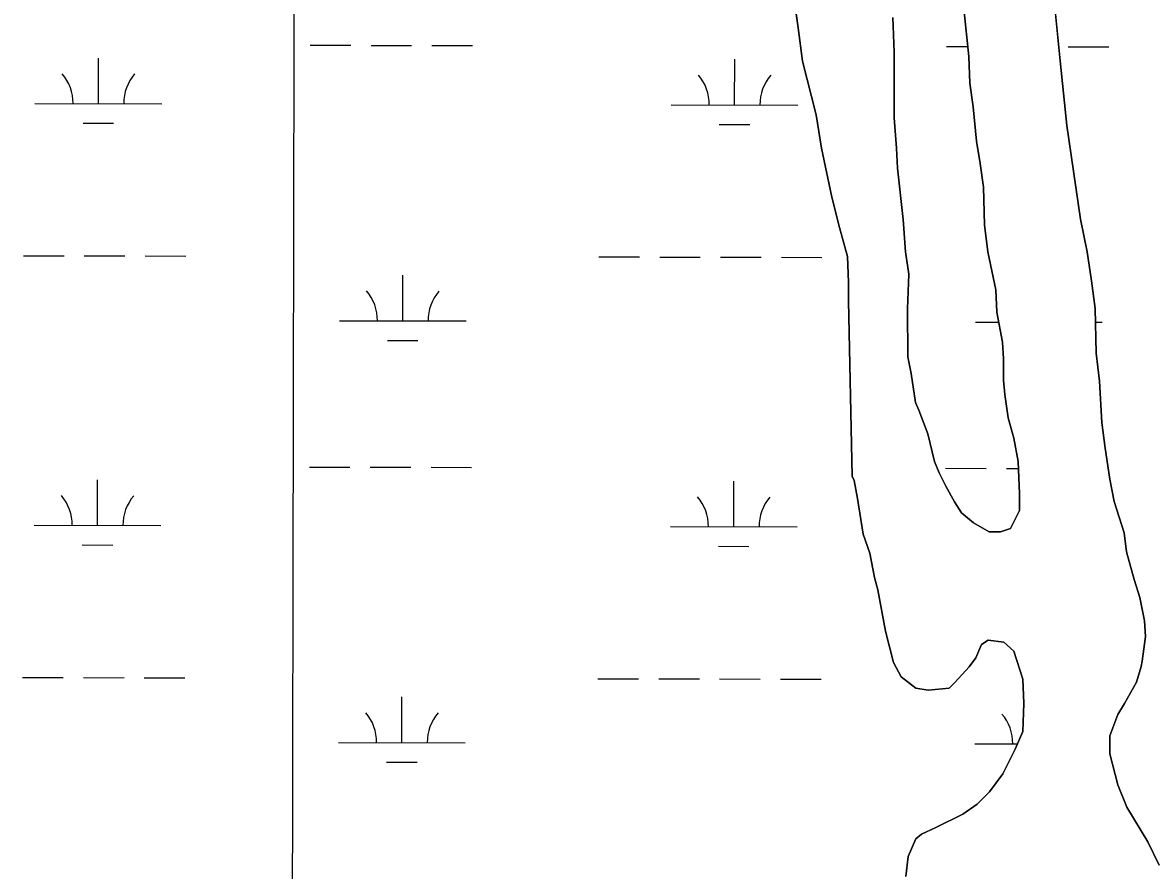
# Model space of a CAD drawing. Extents: x 3187622 to 3225504, y 800805 to 826213.
# Drawn here: x 3212561 to 3213453, y 822078 to 822747 of the extents above; entities that cross this region are included whole.
import ezdxf

# ---------------------------------------------------------------- set-up
doc = ezdxf.new("R2010")
doc.units = 0
for name, color, linetype in [('V-GRID-MAJR', 7, 'Continuous'), ('V-SITE-VEGE', 7, 'Continuous'), ('V-WETL-SWMP', 7, 'Continuous')]:
    doc.layers.add(name, color=color, linetype=linetype)

msp = doc.modelspace()

# ---------------------------------------------------------------- linework, layer by layer
at = {"layer": 'V-GRID-MAJR'}
msp.add_spline([(3212744.301, 806204.817), (3212755.758, 812263.939), (3212767.22, 818326.145), (3212778.683, 824388.39), (3212778.6890000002, 824391.435)], degree=3, dxfattribs=at)
at = {"layer": 'V-SITE-VEGE'}
for p, q in [((3213172.9930000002, 822742.5500000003), (3213165.911, 822793.5800000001)), ((3213374.475, 822770.005), (3213379.802, 822716.3310000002)), ((3213307.645, 822719.7880000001), (3213304.094, 822754.9830000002)), ((3213247.782, 822750.535), (3213248.685, 822723.258)), ((3213176.536, 822716.153), (3213172.9930000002, 822742.5500000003)), ((3213248.685, 822723.258), (3213248.73, 822671.3410000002)), ((3213308.544, 822698.6710000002), (3213307.645, 822719.7880000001)), ((3213187.132, 822673.927), (3213176.536, 822716.153)), ((3213379.802, 822716.3310000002), (3213385.127, 822665.299)), ((3213311.198, 822680.194), (3213308.544, 822698.6710000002)), ((3213191.556, 822647.533), (3213187.132, 822673.927)), ((3213313.863, 822652.919), (3213311.198, 822680.194)), ((3213248.73, 822671.3410000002), (3213250.512, 822647.584)), ((3213385.127, 822665.299), (3213395.75, 822591.395)), ((3213199.508, 822608.821), (3213191.556, 822647.533)), ((3213250.512, 822647.584), (3213251.407, 822631.747)), ((3213316.519, 822635.323), (3213313.863, 822652.919)), ((3213251.407, 822631.747), (3213255.841, 822591.272)), ((3213319.173, 822616.8440000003), (3213316.519, 822635.323)), ((3213320.08, 822586.9280000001), (3213319.173, 822616.8440000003)), ((3213205.6890000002, 822585.069), (3213199.508, 822608.821)), ((3213211.8680000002, 822562.1970000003), (3213205.6890000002, 822585.069)), ((3213255.841, 822591.272), (3213257.622, 822565.756)), ((3213322.739, 822565.813), (3213320.08, 822586.9280000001)), ((3213395.75, 822591.395), (3213401.052, 822565.883)), ((3213257.622, 822565.756), (3213260.281, 822548.16)), ((3213328.924, 822535.9000000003), (3213322.739, 822565.813)), ((3213401.052, 822565.883), (3213404.591, 822543.007)), ((3213212.767, 822541.958), (3213211.8680000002, 822562.1970000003)), ((3213260.281, 822548.16), (3213259.423, 822520.88)), ((3213212.779, 822527), (3213212.767, 822541.958)), ((3213404.591, 822543.007), (3213407.251, 822521.009)), ((3213329.819, 822518.3020000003), (3213328.924, 822535.9000000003)), ((3213215.54, 822388.8520000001), (3213212.779, 822527)), ((3213259.423, 822520.88), (3213259.455, 822483.044)), ((3213407.251, 822521.009), (3213408.163, 822485.8120000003)), ((3213334.238, 822494.547), (3213329.819, 822518.3020000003)), ((3213335.131, 822481.3500000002), (3213334.238, 822494.547)), ((3213408.163, 822485.8120000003), (3213410.821, 822463.817)), ((3213259.455, 822483.044), (3213262.106, 822469.8460000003)), ((3213335.145, 822464.6300000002), (3213335.131, 822481.3500000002)), ((3213262.106, 822469.8460000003), (3213265.649, 822446.9720000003)), ((3213336.034, 822453.1920000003), (3213335.145, 822464.6300000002)), ((3213410.821, 822463.817), (3213412.609, 822431.2620000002)), ((3213338.691, 822434.7170000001), (3213336.034, 822453.1920000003)), ((3213265.649, 822446.9720000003), (3213268.291, 822440.816)), ((3213268.291, 822440.816), (3213275.346, 822422.343)), ((3213343.106, 822418.882), (3213338.691, 822434.7170000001)), ((3213412.609, 822431.2620000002), (3213415.265, 822411.0260000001)), ((3213275.346, 822422.343), (3213280.644, 822400.349)), ((3213346.6410000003, 822400.409), (3213343.106, 822418.882)), ((3213415.265, 822411.0260000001), (3213418.806, 822386.388)), ((3213280.644, 822400.349), (3213284.173, 822391.549)), ((3213347.542, 822374.889), (3213346.6410000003, 822400.409)), ((3213217.304, 822385.333), (3213215.54, 822388.8520000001)), ((3213284.173, 822391.549), (3213289.463, 822380.998)), ((3213418.806, 822386.388), (3213422.343, 822368.794)), ((3213219.9560000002, 822371.2580000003), (3213217.304, 822385.333)), ((3213289.463, 822380.998), (3213296.512, 822368.683)), ((3213224.379, 822343.1040000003), (3213219.9560000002, 822371.2580000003)), ((3213296.512, 822368.683), (3213301.8000000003, 822359.8890000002)), ((3213347.554, 822361.689), (3213347.542, 822374.889)), ((3213422.343, 822368.794), (3213430.2830000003, 822344.1630000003)), ((3213301.8000000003, 822359.8890000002), (3213311.485, 822351.978)), ((3213340.528, 822347.603), (3213347.554, 822361.689)), ((3213311.485, 822351.978), (3213323.81, 822344.949)), ((3213229.671, 822328.149), (3213224.379, 822343.1040000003)), ((3213323.81, 822344.949), (3213332.61, 822344.957)), ((3213332.61, 822344.957), (3213340.528, 822347.603)), ((3213430.2830000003, 822344.1630000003), (3213432.057, 822329.206)), ((3213233.208, 822308.794), (3213229.671, 822328.149)), ((3213432.057, 822329.206), (3213438.236, 822307.213)), ((3213235.8540000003, 822299.1170000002), (3213233.208, 822308.794)), ((3213438.236, 822307.213), (3213442.647, 822293.137)), ((3213242.045, 822266.5640000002), (3213235.8540000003, 822299.1170000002)), ((3213442.647, 822293.137), (3213446.184, 822274.662)), ((3213446.184, 822274.662), (3213447.077, 822262.3430000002)), ((3213248.2260000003, 822241.93), (3213242.045, 822266.5640000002)), ((3213447.077, 822262.3430000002), (3213444.449, 822242.981)), ((3213317.727, 822256.0720000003), (3213313.338, 822245.5080000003)), ((3213323.005, 822259.5970000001), (3213317.727, 822256.0720000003)), ((3213335.326, 822257.845), (3213323.005, 822259.5970000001)), ((3213343.251, 822250.8130000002), (3213335.326, 822257.845)), ((3213313.338, 822245.5080000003), (3213308.065, 822238.463)), ((3213350.311, 822228.8210000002), (3213343.251, 822250.8130000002)), ((3213254.395, 822230.497), (3213248.2260000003, 822241.93)), ((3213308.065, 822238.463), (3213296.637, 822226.134)), ((3213443.575, 822238.582), (3213440.069, 822226.259)), ((3213444.449, 822242.981), (3213443.575, 822238.582)), ((3213265.841, 822221.709), (3213254.395, 822230.497)), ((3213296.637, 822226.134), (3213292.24, 822221.731)), ((3213351.208, 822209.464), (3213350.311, 822228.8210000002)), ((3213440.069, 822226.259), (3213430.4020000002, 822209.531)), ((3213275.522, 822219.957), (3213265.841, 822221.709)), ((3213292.24, 822221.731), (3213275.522, 822219.957)), ((3213350.346, 822187.464), (3213351.208, 822209.464)), ((3213430.4020000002, 822209.531), (3213425.128, 822200.731)), ((3213425.128, 822200.731), (3213418.982, 822184.005)), ((3213344.2, 822173.38), (3213350.346, 822187.464)), ((3213418.982, 822184.005), (3213418.997, 822169.9230000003)), ((3213334.535, 822154.014), (3213344.2, 822173.38)), ((3213418.997, 822169.9230000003), (3213425.178, 822145.294)), ((3213323.99, 822139.924), (3213334.535, 822154.014)), ((3213314.3170000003, 822130.2370000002), (3213323.99, 822139.924)), ((3213425.178, 822145.294), (3213432.233, 822127.697)), ((3213302.8850000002, 822122.307), (3213314.3170000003, 822130.2370000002)), ((3213432.233, 822127.697), (3213448.975, 822100.436)), ((3213281.7770000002, 822111.731), (3213302.8850000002, 822122.307)), ((3213270.343, 822106.441), (3213281.7770000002, 822111.731)), ((3213259.7970000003, 822088.832), (3213265.944, 822102.9160000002)), ((3213265.944, 822102.9160000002), (3213270.343, 822106.441)), ((3213448.975, 822100.436), (3213457.79, 822081.9650000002)), ((3213258.053, 822072.993), (3213259.7970000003, 822088.832))]:
    msp.add_line(p, q, dxfattribs=at)
at = {"layer": 'V-WETL-SWMP'}
for p, q in [((3212788.1395472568, 822728.7209174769), (3212820.139479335, 822728.6557403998)), ((3212836.1394453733, 822728.6231518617), (3212868.139377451, 822728.5579747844)), ((3212884.13934349, 822728.525386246), (3212916.1392755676, 822728.4602091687)), ((3213290.046481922, 822727.6986394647), (3213306.8505972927, 822727.6644130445)), ((3213386.0462781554, 822727.5031082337), (3213418.0462102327, 822727.4379311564)), ((3212620.9813311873, 822682.6312878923), (3212621.054657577, 822718.6312125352)), ((3213122.888265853, 822681.6090098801), (3213122.961592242, 822717.6089345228)), ((3212570.981437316, 822682.7331270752), (3212670.981225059, 822682.5294487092)), ((3213072.8883719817, 822681.7108490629), (3213172.8881597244, 822681.507170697)), ((3212608.949926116, 822667.2247615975), (3212632.949875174, 822667.17587879)), ((3213110.856860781, 822666.2024835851), (3213134.856809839, 822666.1536007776)), ((3212561.8928901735, 822562.6803917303), (3212593.892822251, 822562.6152146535)), ((3212609.89278829, 822562.5826261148), (3212641.8927203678, 822562.5174490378)), ((3212657.8926864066, 822562.4848604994), (3212689.892618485, 822562.4196834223)), ((3213015.799926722, 822561.7558793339), (3213047.7998588, 822561.690702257)), ((3213063.7998248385, 822561.658113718), (3213095.7997569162, 822561.5929366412)), ((3213111.799722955, 822561.5603481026), (3213143.7996550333, 822561.4951710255)), ((3213159.7996210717, 822561.4625824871), (3213191.79955315, 822561.3974054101)), ((3212861.104901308, 822511.3288560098), (3212861.1782276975, 822547.328780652)), ((3212811.1050074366, 822511.4306951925), (3212911.10479518, 822511.2270168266)), ((3213313.0119421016, 822510.4084171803), (3213331.2949031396, 822510.371178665)), ((3213407.530580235, 822510.2159027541), (3213413.0117298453, 822510.2047388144)), ((3212849.073496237, 822495.9223297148), (3212873.073445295, 822495.873446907)), ((3212787.461940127, 822396.0466138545), (3212819.4618722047, 822395.9814367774)), ((3212835.4618382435, 822395.9488482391), (3212867.4617703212, 822395.883671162)), ((3212883.4617363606, 822395.8510826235), (3212915.461668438, 822395.7859055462)), ((3213289.368874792, 822395.0243358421), (3213321.3688068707, 822394.9591587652)), ((3213337.3687729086, 822394.9265702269), (3213346.834777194, 822394.907289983)), ((3212620.3037240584, 822349.9569842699), (3212620.3770504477, 822385.9569089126)), ((3213122.210658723, 822348.9347062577), (3213122.283985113, 822384.9346309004)), ((3212570.303830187, 822350.0588234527), (3212670.3036179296, 822349.8551450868)), ((3213072.2107648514, 822349.0365454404), (3213172.2105525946, 822348.8328670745)), ((3212608.2723189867, 822334.5504579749), (3212632.2722680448, 822334.5015751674)), ((3213110.1792536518, 822333.5281799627), (3213134.17920271, 822333.4792971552)), ((3212561.215283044, 822230.0060881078), (3212593.2152151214, 822229.940911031)), ((3212609.2151811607, 822229.9083224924), (3212641.2151132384, 822229.8431454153)), ((3212657.2150792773, 822229.8105568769), (3212689.215011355, 822229.7453797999)), ((3213015.1223195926, 822229.0815757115), (3213047.12225167, 822229.0163986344)), ((3213063.122217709, 822228.9838100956), (3213095.122149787, 822228.9186330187)), ((3213111.122115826, 822228.8860444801), (3213143.1220479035, 822228.8208674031)), ((3213159.1220139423, 822228.7882788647), (3213191.12194602, 822228.7231017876)), ((3212860.4272941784, 822178.6545523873), (3212860.500620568, 822214.6544770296)), ((3212810.427400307, 822178.7563915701), (3212910.4271880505, 822178.5527132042)), ((3213312.3343349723, 822177.7341135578), (3213346.0696134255, 822177.665401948)), ((3212848.395889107, 822163.2480260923), (3212872.395838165, 822163.1991432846))]:
    msp.add_line(p, q, dxfattribs=at)
for points in [[(3213165.911, 822793.5800000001), (3213172.995, 822742.549), (3213176.537, 822716.154), (3213187.133, 822673.927), (3213191.556, 822647.533), (3213199.509, 822608.822), (3213205.69, 822585.069), (3213211.869, 822562.196), (3213212.767, 822541.959), (3213212.7800000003, 822527), (3213215.54, 822388.8520000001), (3213217.303, 822385.334), (3213219.955, 822371.257), (3213224.379, 822343.103), (3213229.6720000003, 822328.149), (3213233.2090000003, 822308.7930000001), (3213235.857, 822299.116), (3213242.045, 822266.564), (3213248.2260000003, 822241.931), (3213254.395, 822230.497), (3213265.842, 822221.708), (3213275.523, 822219.957), (3213292.24, 822221.731), (3213296.636, 822226.134), (3213308.0640000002, 822238.464), (3213313.338, 822245.508), (3213317.728, 822256.071), (3213323.005, 822259.595), (3213335.326, 822257.846), (3213343.251, 822250.813), (3213350.31, 822228.821), (3213351.207, 822209.463), (3213350.346, 822187.464), (3213344.199, 822173.38), (3213334.536, 822154.013), (3213323.989, 822139.925), (3213314.318, 822130.237), (3213302.886, 822122.307), (3213281.7770000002, 822111.73), (3213270.342, 822106.4400000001), (3213265.946, 822102.917), (3213259.798, 822088.832), (3213258.052, 822072.992)], [(3213457.79, 822081.965), (3213448.975, 822100.436), (3213432.232, 822127.7000000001), (3213425.177, 822145.292), (3213418.9960000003, 822169.925), (3213418.984, 822184.0040000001), (3213425.129, 822200.728), (3213430.401, 822209.532), (3213440.066, 822226.26), (3213443.575, 822238.582), (3213444.451, 822242.982), (3213447.074, 822262.343), (3213446.183, 822274.661), (3213442.647, 822293.137), (3213438.235, 822307.212), (3213432.056, 822329.2050000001), (3213430.2830000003, 822344.1630000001), (3213422.343, 822368.794), (3213418.807, 822386.389), (3213415.2660000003, 822411.025), (3213412.609, 822431.261), (3213410.821, 822463.817), (3213408.162, 822485.813), (3213407.251, 822521.01), (3213404.592, 822543.006), (3213401.052, 822565.881), (3213395.75, 822591.395), (3213385.127, 822665.3), (3213379.803, 822716.332), (3213374.4760000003, 822770.003)], [(3213304.094, 822754.983), (3213307.645, 822719.789), (3213308.543, 822698.671), (3213311.199, 822680.194), (3213313.863, 822652.919), (3213316.518, 822635.322), (3213319.174, 822616.846), (3213320.08, 822586.929), (3213322.738, 822565.813), (3213328.924, 822535.9), (3213329.819, 822518.302), (3213334.239, 822494.5480000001), (3213335.131, 822481.35), (3213335.145, 822464.631), (3213336.035, 822453.192), (3213338.691, 822434.716), (3213343.105, 822418.881), (3213346.64, 822400.406), (3213347.543, 822374.888), (3213347.554, 822361.689), (3213340.5270000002, 822347.604), (3213332.61, 822344.957), (3213323.81, 822344.9500000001), (3213311.485, 822351.978), (3213301.799, 822359.889), (3213296.512, 822368.684), (3213289.4620000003, 822380.997), (3213284.173, 822391.552)], [(3213284.173, 822391.552), (3213280.645, 822400.348), (3213275.346, 822422.3420000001), (3213268.291, 822440.814), (3213265.646, 822446.9720000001), (3213262.106, 822469.8470000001), (3213259.455, 822483.044), (3213259.4220000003, 822520.881), (3213260.278, 822548.16), (3213257.623, 822565.756), (3213255.841, 822591.273), (3213251.406, 822631.746), (3213250.512, 822647.584), (3213248.731, 822671.341), (3213248.686, 822723.257), (3213247.782, 822750.534)]]:
    msp.add_lwpolyline(points, dxfattribs=at)
for centre, radius, start, end in [((3212565.7394794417, 822683.218607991), 35.246287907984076, 359.11148072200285, 40.655139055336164), ((3212676.2251171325, 822682.9935721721), 35.24628790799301, 139.1114777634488, 180.65513609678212), ((3213067.6464141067, 822682.1963299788), 35.246287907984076, 359.11148072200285, 40.655139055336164), ((3213178.132051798, 822681.9712941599), 35.24628790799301, 139.1114777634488, 180.65513609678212), ((3212805.8630495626, 822511.9161761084), 35.246287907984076, 359.11148072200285, 40.655139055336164), ((3212916.3486872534, 822511.6911402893), 35.24628790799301, 139.1114777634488, 180.65513609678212), ((3212565.0618723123, 822350.5443043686), 35.246287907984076, 359.11148072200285, 40.655139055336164), ((3212675.547510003, 822350.3192685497), 35.24628790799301, 139.1114777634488, 180.65513609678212), ((3213066.9688069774, 822349.5220263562), 35.246287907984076, 359.11148072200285, 40.655139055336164), ((3213177.4544446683, 822349.2969905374), 35.24628790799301, 139.1114777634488, 180.65513609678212), ((3212805.185442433, 822179.2418724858), 35.246287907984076, 359.11148072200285, 40.655139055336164), ((3212915.671080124, 822179.0168366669), 35.24628790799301, 139.1114777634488, 180.65513609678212), ((3213307.0923770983, 822178.2195944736), 35.246287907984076, 359.11148072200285, 40.655139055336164)]:
    msp.add_arc(centre, radius, start, end, dxfattribs=at)

doc.saveas('drawing.dxf')
